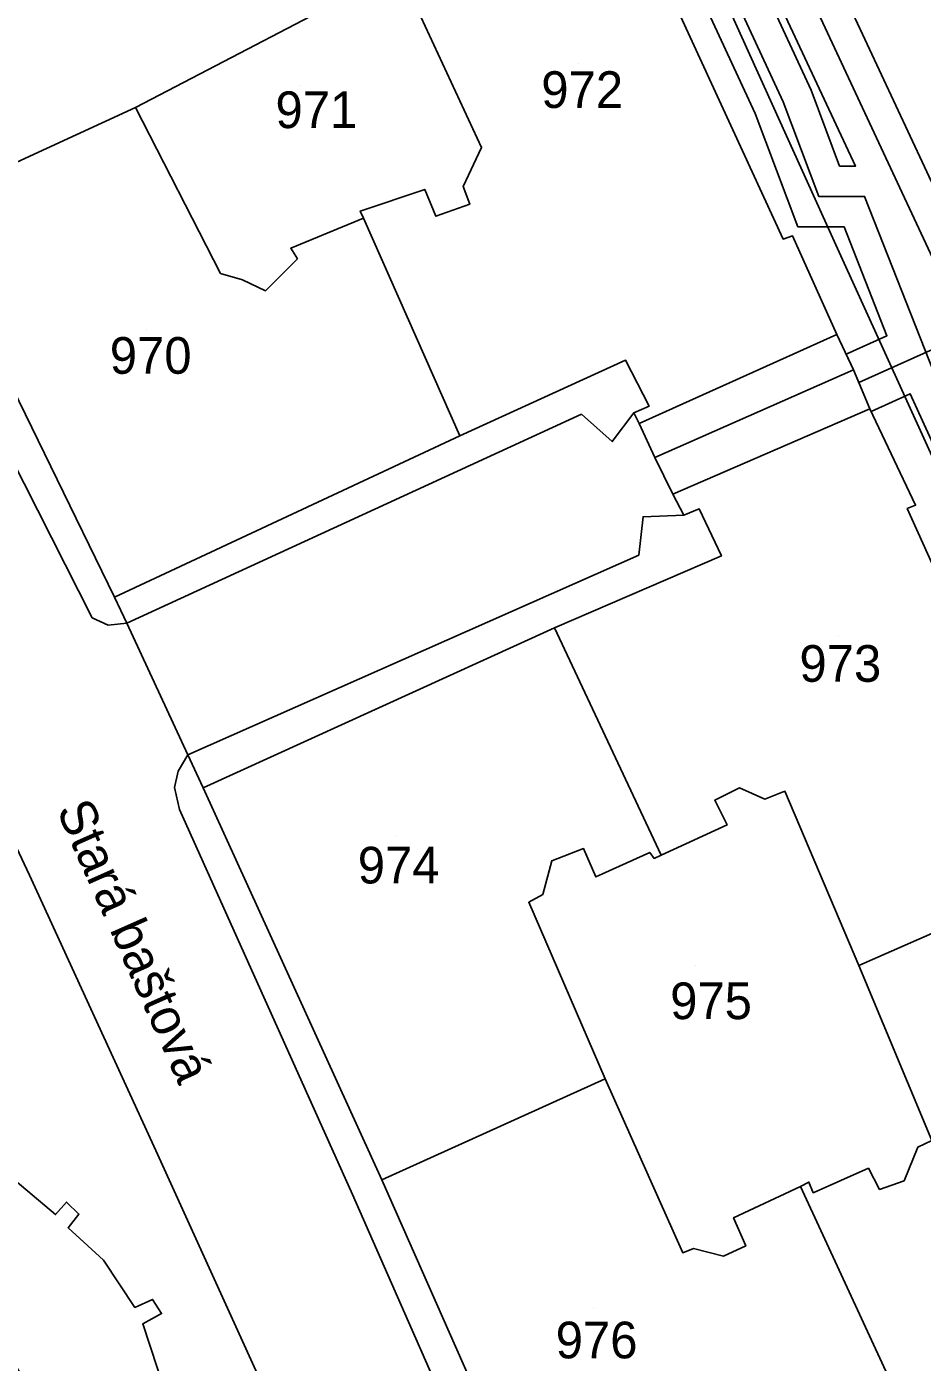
# Model space of a CAD drawing. Extents: x -263423 to -261326, y -1240067 to -1237864.
# Drawn here: x -262584.7 to -262535.9, y -1239310.1 to -1239237.2 of the extents above; entities that cross this region are included whole.
import ezdxf

# ---------------------------------------------------------------- set-up
doc = ezdxf.new("R2010")
doc.units = 0
for name, color, linetype in [('body_kn', 7, 'Continuous'), ('kladpar_druhypozemkov', 7, 'Continuous'), ('kladpar_hranice', 7, 'Continuous'), ('kladpar_parcelnecisla', 7, 'Continuous'), ('kladpar_plochy', 7, 'Continuous'), ('linie', 7, 'Continuous'), ('popisy', 7, 'Continuous'), ('tarchy_linie', 7, 'Continuous'), ('zappar_hrandruhpozemk', 7, 'Continuous')]:
    doc.layers.add(name, color=color, linetype=linetype)

msp = doc.modelspace()

# ---------------------------------------------------------------- linework, layer by layer
at = {"layer": 'body_kn'}
for p, q in [((-262541.94, -1239240.71), (-262541.94, -1239240.71)), ((-262578.79, -1239241.65), (-262578.79, -1239241.65)), ((-262544.98, -1239241.99), (-262544.98, -1239241.99)), ((-262543.46, -1239241.35), (-262543.46, -1239241.35)), ((-262559.92, -1239243.84), (-262559.92, -1239243.84)), ((-262540.38, -1239244.86), (-262540.38, -1239244.86)), ((-262540.38, -1239244.86), (-262540.38, -1239244.86)), ((-262539.52, -1239244.86), (-262539.52, -1239244.86)), ((-262563.02, -1239246.12), (-262563.02, -1239246.12)), ((-262560.92, -1239245.97), (-262560.92, -1239245.97)), ((-262560.56, -1239246.93), (-262560.56, -1239246.93)), ((-262541.52, -1239246.51), (-262541.52, -1239246.51)), ((-262539.02, -1239246.51), (-262539.02, -1239246.51)), ((-262566.54, -1239247.31), (-262566.54, -1239247.31)), ((-262566.36, -1239247.7), (-262566.36, -1239247.7)), ((-262562.42, -1239247.59), (-262562.42, -1239247.59)), ((-262542.66, -1239248.16), (-262542.66, -1239248.16)), ((-262540.14, -1239248.16), (-262540.14, -1239248.16)), ((-262570.33, -1239249.33), (-262570.33, -1239249.33)), ((-262543.47, -1239248.83), (-262543.47, -1239248.83)), ((-262542.96, -1239248.65), (-262542.96, -1239248.65)), ((-262569.96, -1239249.91), (-262569.96, -1239249.91)), ((-262540.5, -1239249.34), (-262540.5, -1239249.34)), ((-262574.16, -1239250.71), (-262574.16, -1239250.71)), ((-262574.16, -1239250.71), (-262574.16, -1239250.71)), ((-262572.96, -1239251.05), (-262572.96, -1239251.05)), ((-262571.71, -1239251.65), (-262571.71, -1239251.65)), ((-262540.54, -1239254.04), (-262540.54, -1239254.04)), ((-262537.8, -1239254.11), (-262537.8, -1239254.11)), ((-262540.03, -1239255.11), (-262540.03, -1239255.11)), ((-262552.06, -1239255.44), (-262552.06, -1239255.44)), ((-262539.63, -1239255.97), (-262539.63, -1239255.97)), ((-262539.63, -1239255.97), (-262539.63, -1239255.97)), ((-262539.34, -1239256.66), (-262539.34, -1239256.66)), ((-262539.34, -1239256.66), (-262539.34, -1239256.66)), ((-262536.53, -1239257.27), (-262536.53, -1239257.27)), ((-262550.78, -1239257.95), (-262550.78, -1239257.95)), ((-262554.47, -1239258.38), (-262554.47, -1239258.38)), ((-262551.61, -1239258.31), (-262551.61, -1239258.31)), ((-262538.73, -1239258.09), (-262538.73, -1239258.09)), ((-262538.73, -1239258.09), (-262538.73, -1239258.09)), ((-262538.66, -1239258.23), (-262538.66, -1239258.23)), ((-262551.31, -1239258.89), (-262551.31, -1239258.89)), ((-262551.31, -1239258.89), (-262551.31, -1239258.89)), ((-262561.1, -1239259.57), (-262561.1, -1239259.57)), ((-262552.79, -1239259.88), (-262552.79, -1239259.88)), ((-262550.46, -1239260.75), (-262550.46, -1239260.75)), ((-262549.49, -1239262.74), (-262549.49, -1239262.74)), ((-262548.88, -1239263.9), (-262548.88, -1239263.9)), ((-262548.88, -1239263.9), (-262548.88, -1239263.9)), ((-262548.05, -1239263.54), (-262548.05, -1239263.54)), ((-262536.69, -1239263.53), (-262536.69, -1239263.53)), ((-262536.24, -1239263.35), (-262536.24, -1239263.35)), ((-262551.1, -1239263.98), (-262551.1, -1239263.98)), ((-262551.34, -1239266.07), (-262551.34, -1239266.07)), ((-262546.83, -1239266.11), (-262546.83, -1239266.11)), ((-262579.94, -1239268.37), (-262579.94, -1239268.37)), ((-262579.94, -1239268.37), (-262579.94, -1239268.37)), ((-262581.17, -1239269.49), (-262581.17, -1239269.49)), ((-262580.29, -1239269.89), (-262580.29, -1239269.89)), ((-262579.28, -1239269.78), (-262579.28, -1239269.78)), ((-262555.93, -1239270.04), (-262555.93, -1239270.04)), ((-262555.93, -1239270.04), (-262555.93, -1239270.04)), ((-262575.95, -1239276.97), (-262575.95, -1239276.97)), ((-262576.47, -1239277.85), (-262576.47, -1239277.85)), ((-262576.68, -1239278.74), (-262576.68, -1239278.74)), ((-262575.1, -1239278.77), (-262575.1, -1239278.77)), ((-262545.84, -1239278.77), (-262545.84, -1239278.77)), ((-262543.37, -1239278.95), (-262543.37, -1239278.95)), ((-262547.19, -1239279.44), (-262547.19, -1239279.44)), ((-262544.46, -1239279.38), (-262544.46, -1239279.38)), ((-262576.39, -1239279.95), (-262576.39, -1239279.95)), ((-262546.52, -1239280.79), (-262546.52, -1239280.79)), ((-262554.36, -1239282.08), (-262554.36, -1239282.08)), ((-262556.08, -1239282.74), (-262556.08, -1239282.74)), ((-262550.74, -1239282.29), (-262550.74, -1239282.29)), ((-262550.74, -1239282.29), (-262550.74, -1239282.29)), ((-262550.5, -1239282.61), (-262550.5, -1239282.61)), ((-262550.11, -1239282.43), (-262550.11, -1239282.43)), ((-262584.59, -1239283.52), (-262584.59, -1239283.52)), ((-262553.69, -1239283.62), (-262553.69, -1239283.62)), ((-262557.34, -1239285), (-262557.34, -1239285)), ((-262556.57, -1239284.58), (-262556.57, -1239284.58)), ((-262539.33, -1239288.45), (-262539.33, -1239288.45)), ((-262553.17, -1239294.63), (-262553.17, -1239294.63)), ((-262577.69, -1239298.54), (-262577.69, -1239298.54)), ((-262536.12, -1239298.37), (-262536.12, -1239298.37)), ((-262538.81, -1239299.51), (-262538.81, -1239299.51)), ((-262565.35, -1239300.14), (-262565.35, -1239300.14)), ((-262542.06, -1239300.27), (-262542.06, -1239300.27)), ((-262536.86, -1239300.19), (-262536.86, -1239300.19)), ((-262566.95, -1239300.94), (-262566.95, -1239300.94)), ((-262542.51, -1239300.51), (-262542.51, -1239300.51)), ((-262541.82, -1239300.85), (-262541.82, -1239300.85)), ((-262538.2, -1239300.67), (-262538.2, -1239300.67)), ((-262582.57, -1239301.36), (-262582.57, -1239301.36)), ((-262583.16, -1239302.04), (-262583.16, -1239302.04)), ((-262581.89, -1239302.01), (-262581.89, -1239302.01)), ((-262546.17, -1239302.21), (-262546.17, -1239302.21)), ((-262582.48, -1239302.76), (-262582.48, -1239302.76)), ((-262548.36, -1239303.88), (-262548.36, -1239303.88)), ((-262545.5, -1239303.75), (-262545.5, -1239303.75)), ((-262580.55, -1239304.52), (-262580.55, -1239304.52)), ((-262548.94, -1239304.12), (-262548.94, -1239304.12)), ((-262548.94, -1239304.12), (-262548.94, -1239304.12)), ((-262546.72, -1239304.3), (-262546.72, -1239304.3)), ((-262577.87, -1239306.67), (-262577.87, -1239306.67)), ((-262578.83, -1239307.1), (-262578.83, -1239307.1)), ((-262577.38, -1239307.44), (-262577.38, -1239307.44)), ((-262578.4, -1239307.99), (-262578.4, -1239307.99))]:
    msp.add_line(p, q, dxfattribs=at)
at = {"layer": 'kladpar_druhypozemkov'}
for p, q in [((-262554.62, -1239239.28), (-262554.62, -1239239.28)), ((-262569.82, -1239240.48), (-262569.82, -1239240.48)), ((-262578.22, -1239253.78), (-262578.22, -1239253.78)), ((-262540.42, -1239270.48), (-262540.42, -1239270.48)), ((-262564.62, -1239281.38), (-262564.62, -1239281.38)), ((-262548.22, -1239288.48), (-262548.22, -1239288.48)), ((-262553.82, -1239307.18), (-262553.82, -1239307.18))]:
    msp.add_line(p, q, dxfattribs=at)
at = {"layer": 'kladpar_hranice'}
for points in [[(-262587.85, -1239229.44), (-262583.45, -1239228.45), (-262580.26, -1239227.95), (-262579.62, -1239227.77), (-262576.18, -1239226.96), (-262567.75, -1239224.41), (-262556.45, -1239221.35), (-262555.42, -1239223.66), (-262553.37, -1239228.35), (-262564.41, -1239234.14), (-262578.79, -1239241.65), (-262590.39, -1239246.98), (-262592.12, -1239247.96), (-262592.7, -1239248.21), (-262595.55, -1239245.03), (-262597.94, -1239241.04), (-262601.81, -1239232.57), (-262587.85, -1239229.44)], [(-262553.37, -1239228.35), (-262552.98, -1239228.16), (-262543.47, -1239248.83), (-262542.96, -1239248.65), (-262540.54, -1239254.04), (-262539.63, -1239255.97), (-262550.46, -1239260.75), (-262551.31, -1239258.89), (-262551.61, -1239258.31), (-262550.78, -1239257.95), (-262552.06, -1239255.44), (-262561.1, -1239259.57), (-262566.36, -1239247.7), (-262566.54, -1239247.31), (-262563.02, -1239246.12), (-262562.42, -1239247.59), (-262560.56, -1239246.93), (-262560.92, -1239245.97), (-262559.92, -1239243.84), (-262564.41, -1239234.14), (-262553.37, -1239228.35)], [(-262527.73, -1239283.36), (-262536.69, -1239263.53), (-262536.24, -1239263.35), (-262538.73, -1239258.09), (-262539.63, -1239255.97), (-262540.54, -1239254.04), (-262542.96, -1239248.65), (-262543.47, -1239248.83), (-262552.98, -1239228.16)], [(-262564.41, -1239234.14), (-262559.92, -1239243.84), (-262560.92, -1239245.97), (-262560.56, -1239246.93), (-262562.42, -1239247.59), (-262563.02, -1239246.12), (-262566.54, -1239247.31), (-262566.36, -1239247.7), (-262570.33, -1239249.33), (-262569.96, -1239249.91), (-262571.71, -1239251.65), (-262572.96, -1239251.05), (-262574.16, -1239250.71), (-262578.79, -1239241.65), (-262564.41, -1239234.14)], [(-262574.16, -1239250.71), (-262572.96, -1239251.05), (-262571.71, -1239251.65), (-262569.96, -1239249.91), (-262570.33, -1239249.33), (-262566.36, -1239247.7), (-262561.1, -1239259.57), (-262579.94, -1239268.37), (-262590.39, -1239246.98), (-262578.79, -1239241.65), (-262574.16, -1239250.71)], [(-262590.54, -1239253.65), (-262593.21, -1239248.51), (-262592.7, -1239248.21), (-262592.12, -1239247.96), (-262590.39, -1239246.98), (-262579.94, -1239268.37), (-262561.1, -1239259.57), (-262552.06, -1239255.44), (-262550.78, -1239257.95), (-262551.61, -1239258.31), (-262551.31, -1239258.89), (-262550.46, -1239260.75), (-262549.49, -1239262.74), (-262548.88, -1239263.9), (-262548.05, -1239263.54), (-262546.83, -1239266.11), (-262555.93, -1239270.04), (-262575.1, -1239278.77), (-262565.35, -1239300.14), (-262555.8, -1239321.77), (-262536.64, -1239313.22), (-262527.79, -1239309.29)], [(-262576.38, -1239314.14), (-262578.4, -1239307.99), (-262577.38, -1239307.44), (-262577.87, -1239306.67), (-262578.83, -1239307.1), (-262580.55, -1239304.52), (-262582.48, -1239302.76), (-262581.89, -1239302.01), (-262582.57, -1239301.36), (-262583.16, -1239302.04), (-262590.82, -1239295.59), (-262600.93, -1239296.32), (-262602.26, -1239290.57), (-262604.76, -1239279.97), (-262607.62, -1239268.66), (-262609.02, -1239263.36), (-262606.26, -1239261.95), (-262603.44, -1239260.43), (-262601, -1239259.15), (-262598.37, -1239257.74), (-262590.54, -1239253.65)], [(-262539.63, -1239255.97), (-262538.73, -1239258.09), (-262536.24, -1239263.35), (-262536.69, -1239263.53), (-262527.73, -1239283.36), (-262539.33, -1239288.45), (-262543.37, -1239278.95), (-262544.46, -1239279.38), (-262545.84, -1239278.77), (-262547.19, -1239279.44), (-262546.52, -1239280.79), (-262550.11, -1239282.43), (-262555.93, -1239270.04), (-262546.83, -1239266.11), (-262548.05, -1239263.54), (-262548.88, -1239263.9), (-262549.49, -1239262.74), (-262550.46, -1239260.75), (-262539.63, -1239255.97)], [(-262555.93, -1239270.04), (-262550.11, -1239282.43), (-262550.5, -1239282.61), (-262550.74, -1239282.29), (-262553.69, -1239283.62), (-262554.36, -1239282.08), (-262556.08, -1239282.74), (-262556.57, -1239284.58), (-262557.34, -1239285), (-262553.17, -1239294.63), (-262565.35, -1239300.14), (-262575.1, -1239278.77), (-262555.93, -1239270.04)], [(-262550.74, -1239282.29), (-262550.5, -1239282.61), (-262550.11, -1239282.43), (-262546.52, -1239280.79), (-262547.19, -1239279.44), (-262545.84, -1239278.77), (-262544.46, -1239279.38), (-262543.37, -1239278.95), (-262539.33, -1239288.45), (-262535.35, -1239298), (-262536.12, -1239298.37), (-262536.86, -1239300.19), (-262538.2, -1239300.67), (-262538.81, -1239299.51), (-262541.82, -1239300.85), (-262542.06, -1239300.27), (-262542.51, -1239300.51), (-262546.17, -1239302.21), (-262545.5, -1239303.75), (-262546.72, -1239304.3), (-262548.36, -1239303.88), (-262548.94, -1239304.12), (-262553.17, -1239294.63), (-262557.34, -1239285), (-262556.57, -1239284.58), (-262556.08, -1239282.74), (-262554.36, -1239282.08), (-262553.69, -1239283.62), (-262550.74, -1239282.29)], [(-262527.73, -1239283.36), (-262518.96, -1239302.93), (-262518.26, -1239302.69), (-262515.96, -1239308.02), (-262515.18, -1239309.88), (-262526.39, -1239314.78), (-262527.18, -1239312.98), (-262527.54, -1239312.15), (-262526.64, -1239311.73), (-262527.79, -1239309.29), (-262536.64, -1239313.22), (-262542.51, -1239300.51), (-262542.06, -1239300.27), (-262541.82, -1239300.85), (-262538.81, -1239299.51), (-262538.2, -1239300.67), (-262536.86, -1239300.19), (-262536.12, -1239298.37), (-262535.35, -1239298), (-262539.33, -1239288.45), (-262527.73, -1239283.36)], [(-262548.94, -1239304.12), (-262548.36, -1239303.88), (-262546.72, -1239304.3), (-262545.5, -1239303.75), (-262546.17, -1239302.21), (-262542.51, -1239300.51), (-262536.64, -1239313.22), (-262555.8, -1239321.77), (-262565.35, -1239300.14), (-262553.17, -1239294.63), (-262548.94, -1239304.12)], [(-262607, -1239309.99), (-262607.32, -1239309.82), (-262610.24, -1239298.66), (-262602.23, -1239296.65), (-262600.93, -1239296.32), (-262590.82, -1239295.59), (-262583.16, -1239302.04), (-262582.57, -1239301.36), (-262581.89, -1239302.01), (-262582.48, -1239302.76), (-262580.55, -1239304.52), (-262578.83, -1239307.1), (-262577.87, -1239306.67), (-262577.38, -1239307.44), (-262578.4, -1239307.99), (-262576.38, -1239314.14)]]:
    msp.add_lwpolyline(points, dxfattribs=at)
at = {"layer": 'kladpar_plochy'}
for points in [[(-262587.85, -1239229.44), (-262583.45, -1239228.45), (-262580.26, -1239227.95), (-262579.62, -1239227.77), (-262576.18, -1239226.96), (-262567.75, -1239224.41), (-262556.45, -1239221.35), (-262555.42, -1239223.66), (-262553.37, -1239228.35), (-262564.41, -1239234.14), (-262578.79, -1239241.65), (-262590.39, -1239246.98), (-262592.12, -1239247.96), (-262592.7, -1239248.21), (-262595.55, -1239245.03), (-262597.94, -1239241.04), (-262601.81, -1239232.57)], [(-262553.37, -1239228.35), (-262552.98, -1239228.16), (-262543.47, -1239248.83), (-262542.96, -1239248.65), (-262540.54, -1239254.04), (-262539.63, -1239255.97), (-262550.46, -1239260.75), (-262551.31, -1239258.89), (-262551.61, -1239258.31), (-262550.78, -1239257.95), (-262552.06, -1239255.44), (-262561.1, -1239259.57), (-262566.36, -1239247.7), (-262566.54, -1239247.31), (-262563.02, -1239246.12), (-262562.42, -1239247.59), (-262560.56, -1239246.93), (-262560.92, -1239245.97), (-262559.92, -1239243.84), (-262564.41, -1239234.14)], [(-262564.41, -1239234.14), (-262559.92, -1239243.84), (-262560.92, -1239245.97), (-262560.56, -1239246.93), (-262562.42, -1239247.59), (-262563.02, -1239246.12), (-262566.54, -1239247.31), (-262566.36, -1239247.7), (-262570.33, -1239249.33), (-262569.96, -1239249.91), (-262571.71, -1239251.65), (-262572.96, -1239251.05), (-262574.16, -1239250.71), (-262578.79, -1239241.65)], [(-262574.16, -1239250.71), (-262572.96, -1239251.05), (-262571.71, -1239251.65), (-262569.96, -1239249.91), (-262570.33, -1239249.33), (-262566.36, -1239247.7), (-262561.1, -1239259.57), (-262579.94, -1239268.37), (-262590.39, -1239246.98), (-262578.79, -1239241.65)], [(-262539.63, -1239255.97), (-262538.73, -1239258.09), (-262536.24, -1239263.35), (-262536.69, -1239263.53), (-262527.73, -1239283.36), (-262539.33, -1239288.45), (-262543.37, -1239278.95), (-262544.46, -1239279.38), (-262545.84, -1239278.77), (-262547.19, -1239279.44), (-262546.52, -1239280.79), (-262550.11, -1239282.43), (-262555.93, -1239270.04), (-262546.83, -1239266.11), (-262548.05, -1239263.54), (-262548.88, -1239263.9), (-262549.49, -1239262.74), (-262550.46, -1239260.75)], [(-262555.93, -1239270.04), (-262550.11, -1239282.43), (-262550.5, -1239282.61), (-262550.74, -1239282.29), (-262553.69, -1239283.62), (-262554.36, -1239282.08), (-262556.08, -1239282.74), (-262556.57, -1239284.58), (-262557.34, -1239285), (-262553.17, -1239294.63), (-262565.35, -1239300.14), (-262575.1, -1239278.77)], [(-262550.74, -1239282.29), (-262550.5, -1239282.61), (-262550.11, -1239282.43), (-262546.52, -1239280.79), (-262547.19, -1239279.44), (-262545.84, -1239278.77), (-262544.46, -1239279.38), (-262543.37, -1239278.95), (-262539.33, -1239288.45), (-262535.35, -1239298), (-262536.12, -1239298.37), (-262536.86, -1239300.19), (-262538.2, -1239300.67), (-262538.81, -1239299.51), (-262541.82, -1239300.85), (-262542.06, -1239300.27), (-262542.51, -1239300.51), (-262546.17, -1239302.21), (-262545.5, -1239303.75), (-262546.72, -1239304.3), (-262548.36, -1239303.88), (-262548.94, -1239304.12), (-262553.17, -1239294.63), (-262557.34, -1239285), (-262556.57, -1239284.58), (-262556.08, -1239282.74), (-262554.36, -1239282.08), (-262553.69, -1239283.62)], [(-262527.73, -1239283.36), (-262518.96, -1239302.93), (-262518.26, -1239302.69), (-262515.96, -1239308.02), (-262515.18, -1239309.88), (-262526.39, -1239314.78), (-262527.18, -1239312.98), (-262527.54, -1239312.15), (-262526.64, -1239311.73), (-262527.79, -1239309.29), (-262536.64, -1239313.22), (-262542.51, -1239300.51), (-262542.06, -1239300.27), (-262541.82, -1239300.85), (-262538.81, -1239299.51), (-262538.2, -1239300.67), (-262536.86, -1239300.19), (-262536.12, -1239298.37), (-262535.35, -1239298), (-262539.33, -1239288.45)], [(-262548.94, -1239304.12), (-262548.36, -1239303.88), (-262546.72, -1239304.3), (-262545.5, -1239303.75), (-262546.17, -1239302.21), (-262542.51, -1239300.51), (-262536.64, -1239313.22), (-262555.8, -1239321.77), (-262565.35, -1239300.14), (-262553.17, -1239294.63)]]:
    msp.add_lwpolyline(points, close=True, dxfattribs=at)
for points in [[(-262527.73, -1239283.36), (-262536.69, -1239263.53), (-262536.24, -1239263.35), (-262538.73, -1239258.09), (-262539.63, -1239255.97), (-262540.54, -1239254.04), (-262542.96, -1239248.65), (-262543.47, -1239248.83), (-262552.98, -1239228.16)], [(-262590.39, -1239246.98), (-262579.94, -1239268.37), (-262561.1, -1239259.57), (-262552.06, -1239255.44), (-262550.78, -1239257.95), (-262551.61, -1239258.31), (-262551.31, -1239258.89), (-262550.46, -1239260.75), (-262549.49, -1239262.74), (-262548.88, -1239263.9), (-262548.05, -1239263.54), (-262546.83, -1239266.11), (-262555.93, -1239270.04), (-262575.1, -1239278.77), (-262565.35, -1239300.14), (-262555.8, -1239321.77)], [(-262584.88, -1239311.03), (-262585.55, -1239309.94), (-262586.48, -1239308.77), (-262587.47, -1239307.73), (-262588.66, -1239306.82), (-262589.66, -1239306.29), (-262607, -1239309.99), (-262607.32, -1239309.82), (-262610.24, -1239298.66), (-262602.23, -1239296.65), (-262600.93, -1239296.32), (-262590.82, -1239295.59), (-262583.16, -1239302.04), (-262582.57, -1239301.36), (-262581.89, -1239302.01), (-262582.48, -1239302.76), (-262580.55, -1239304.52), (-262578.83, -1239307.1), (-262577.87, -1239306.67), (-262577.38, -1239307.44), (-262578.4, -1239307.99), (-262576.38, -1239314.14)], [(-262576.38, -1239314.14), (-262578.4, -1239307.99), (-262577.38, -1239307.44), (-262577.87, -1239306.67), (-262578.83, -1239307.1), (-262580.55, -1239304.52), (-262582.48, -1239302.76), (-262581.89, -1239302.01), (-262582.57, -1239301.36), (-262583.16, -1239302.04), (-262590.82, -1239295.59)]]:
    msp.add_lwpolyline(points, dxfattribs=at)
at = {"layer": 'linie'}
msp.add_lwpolyline([(-262552.98, -1239228.16), (-262543.47, -1239248.83), (-262542.96, -1239248.65), (-262540.54, -1239254.04), (-262539.63, -1239255.97), (-262538.73, -1239258.09), (-262536.24, -1239263.35), (-262536.69, -1239263.53), (-262527.73, -1239283.36)], dxfattribs=at)
at = {"layer": 'tarchy_linie'}
msp.add_line((-262539.34, -1239256.66), (-262533.38, -1239253.98), dxfattribs=at)
for points in [[(-262613.69, -1239082.95), (-262613.02, -1239084.51), (-262614.02, -1239086.51), (-262611.52, -1239092.51), (-262609.52, -1239093.01), (-262608.25, -1239095.76), (-262603.42, -1239104.28), (-262598.61, -1239116.19), (-262583.38, -1239153.1), (-262568.22, -1239187.97), (-262543.46, -1239241.35), (-262541.52, -1239246.51), (-262539.02, -1239246.51), (-262535.23, -1239256.14), (-262511.56, -1239307.97), (-262487.76, -1239359.26), (-262467.57, -1239391.97), (-262444.02, -1239444.87), (-262442.69, -1239447.27)], [(-262608.18, -1239084.44), (-262606.82, -1239087.41), (-262583.45, -1239147.08), (-262580.29, -1239151.85), (-262562.56, -1239192.26), (-262546.67, -1239225.53), (-262533.38, -1239253.98), (-262525.2, -1239271.38), (-262508.02, -1239307.59), (-262503.72, -1239317.17), (-262482.39, -1239363.59), (-262461.46, -1239409.68), (-262443.58, -1239447.57)], [(-262605.27, -1239086.7), (-262581.93, -1239146.29), (-262578.79, -1239151.03), (-262561, -1239191.58), (-262545.14, -1239224.8), (-262531.84, -1239253.26)], [(-262513.32, -1239308.08), (-262536.53, -1239257.27), (-262538.66, -1239258.23), (-262538.73, -1239258.09), (-262539.34, -1239256.66), (-262539.63, -1239255.97), (-262540.03, -1239255.11), (-262537.8, -1239254.11), (-262540.14, -1239248.16), (-262542.66, -1239248.16), (-262544.98, -1239241.99), (-262569.73, -1239188.63), (-262584.91, -1239153.73), (-262600.14, -1239116.81), (-262604.91, -1239105), (-262609.75, -1239096.45), (-262610.69, -1239094.42)], [(-262540.38, -1239244.86), (-262541.94, -1239240.71), (-262563.36, -1239194.53), (-262548.2, -1239226.26), (-262539.52, -1239244.86), (-262540.38, -1239244.86)]]:
    msp.add_lwpolyline(points, dxfattribs=at)
at = {"layer": 'zappar_hrandruhpozemk'}
for p, q in [((-262592.12, -1239247.96), (-262581.17, -1239269.49)), ((-262551.31, -1239258.89), (-262540.54, -1239254.04)), ((-262579.28, -1239269.78), (-262554.47, -1239258.38)), ((-262538.73, -1239258.09), (-262549.49, -1239262.74)), ((-262551.34, -1239266.07), (-262575.95, -1239276.97)), ((-262579.94, -1239268.37), (-262579.28, -1239269.78)), ((-262579.28, -1239269.78), (-262575.95, -1239276.97)), ((-262575.95, -1239276.97), (-262575.1, -1239278.77)), ((-262576.39, -1239279.95), (-262566.95, -1239300.94)), ((-262577.69, -1239298.54), (-262584.59, -1239283.52)), ((-262564.92, -1239326.65), (-262577.69, -1239298.54))]:
    msp.add_line(p, q, dxfattribs=at)
for points in [[(-262563.92, -1239197.3), (-262553.63, -1239220.33), (-262540.5, -1239249.34), (-262530.63, -1239271.03), (-262522.41, -1239289.51), (-262505.18, -1239328.46)], [(-262554.47, -1239258.38), (-262552.79, -1239259.88), (-262551.61, -1239258.31)], [(-262584.59, -1239283.52), (-262594.11, -1239263.3), (-262607.62, -1239268.66)], [(-262548.88, -1239263.9), (-262551.1, -1239263.98), (-262551.34, -1239266.07)], [(-262581.17, -1239269.49), (-262580.29, -1239269.89), (-262579.28, -1239269.78)], [(-262575.95, -1239276.97), (-262576.47, -1239277.85), (-262576.68, -1239278.74), (-262576.39, -1239279.95)], [(-262566.95, -1239300.94), (-262557.59, -1239322.24), (-262556.91, -1239323.33), (-262555.97, -1239323.67), (-262555.01, -1239323.5)]]:
    msp.add_lwpolyline(points, dxfattribs=at)

# ---------------------------------------------------------------- texts
at = {"layer": 'kladpar_parcelnecisla'}
for s, p in [('972', (-262556.658, -1239241.68)), ('971', (-262571.162, -1239242.78)), ('970', (-262580.203, -1239256.18)), ('973', (-262542.574, -1239272.98)), ('974', (-262566.672, -1239283.98)), ('975', (-262549.627, -1239291.38)), ('976', (-262555.872, -1239309.88))]:
    msp.add_text(s, height=2, dxfattribs=at).set_placement(p)
at = {"layer": 'popisy'}
msp.add_text('Stará baštová', height=2, rotation=294, dxfattribs=at).set_placement((-262583.129, -1239279.966))

doc.saveas('drawing.dxf')
